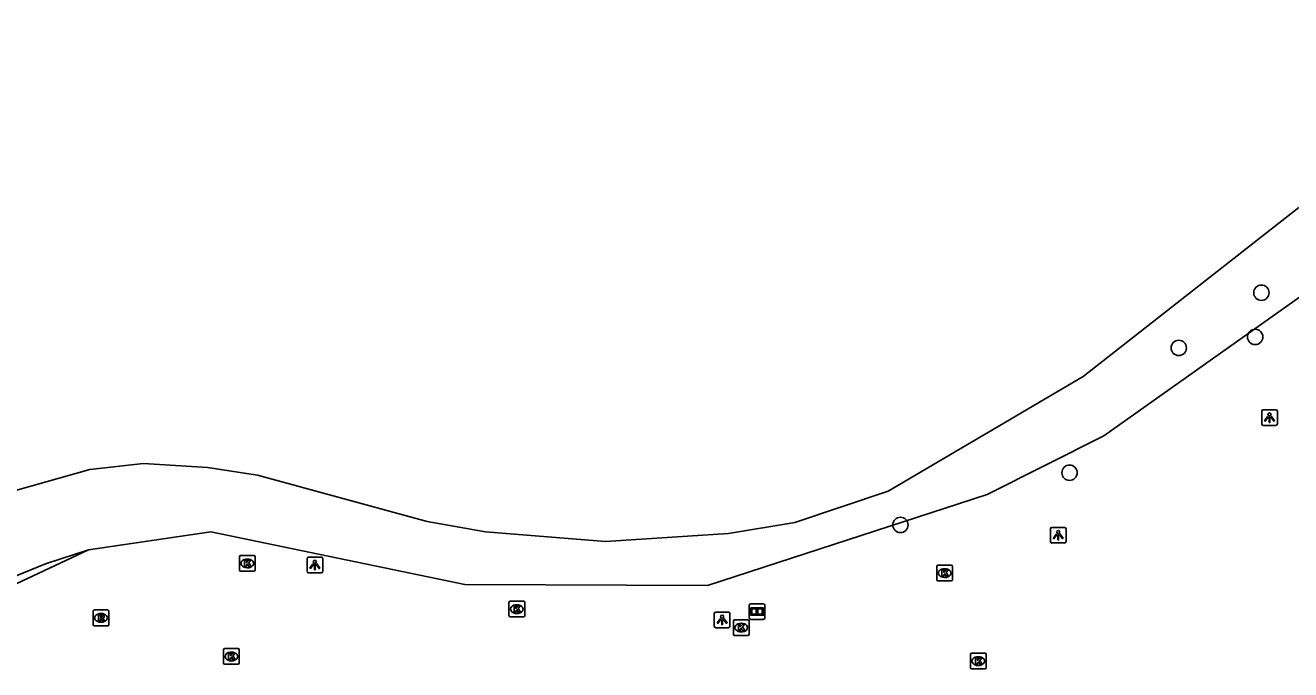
# Model space of a CAD drawing. Extents: x 161258 to 161838, y 380836 to 381727.
# Drawn here: x 161418.8 to 161499.5, y 381037.6 to 381078.7 of the extents above; entities that cross this region are included whole.
import ezdxf

# ---------------------------------------------------------------- set-up
doc = ezdxf.new("R2010")
doc.units = 0
for name, color, linetype in [('IMGEO_Boom', 7, 'Continuous'), ('IMGEO_Erf', 7, 'Continuous'), ('IMGEO_Groenvoorziening', 7, 'Continuous'), ('IMGEO_Informatiebord', 7, 'Continuous'), ('IMGEO_Kolk', 7, 'Continuous'), ('IMGEO_Lichtpunt', 7, 'Continuous'), ('IMGEO_Rioolput', 7, 'Continuous'), ('IMGEO_Waterloop', 7, 'Continuous')]:
    doc.layers.add(name, color=color, linetype=linetype)

msp = doc.modelspace()

# ---------------------------------------------------------------- linework, layer by layer
at = {"layer": 'IMGEO_Boom'}
for centre in [(161497.605, 381061.654), (161497.208, 381058.833), (161492.335, 381058.135), (161485.375, 381050.18), (161474.593, 381046.851)]:
    msp.add_circle(centre, 0.489, dxfattribs=at)
at = {"layer": 'IMGEO_Erf'}
msp.add_lwpolyline([(161422.818, 381045.269), (161430.633, 381046.408), (161446.809, 381043.062), (161462.284, 381042.991), (161480.122, 381048.79), (161487.567, 381052.529), (161503.451, 381063.795), (161518.689, 381078.697)], dxfattribs=at)
at = {"layer": 'IMGEO_Groenvoorziening'}
for points in [[(161422.818, 381045.269), (161406.893, 381037.78), (161396.153, 381029.208), (161391.02, 381027.971), (161367.555, 381016.475), (161362.886, 381016.414), (161357.937, 381013.329), (161352.1, 381010.549), (161349.705, 381008.993), (161347.106, 381009.1), (161344.208, 381008.103), (161335.769, 381004.687), (161330.775, 381002.665), (161321.771, 380997.427), (161317.855, 380994.634)], [(161318.387, 380997.226), (161320.036, 380998.025), (161331.058, 381003.35), (161340.212, 381008.429), (161348.295, 381013.75), (161358.563, 381014.878), (161360.497, 381018.049), (161360.861, 381018.209), (161366.642, 381019.684), (161372.867, 381022.923), (161374.943, 381023.439), (161381.233, 381026.758), (161389.821, 381031.682), (161398.76, 381037.314), (161413.617, 381041.747), (161420.083, 381044.375), (161422.818, 381045.269)]]:
    msp.add_lwpolyline(points, dxfattribs=at)
at = {"layer": 'IMGEO_Informatiebord'}
for p, q in [((161464.956, 381040.933), (161464.956, 381041.733)), ((161464.956, 381041.733), (161464.956, 381040.933)), ((161465.056, 381041.833), (161465.846, 381041.833)), ((161465.846, 381041.833), (161465.056, 381041.833)), ((161465.946, 381041.733), (161465.946, 381040.933)), ((161465.946, 381040.933), (161465.946, 381041.733)), ((161465.846, 381040.833), (161465.056, 381040.833)), ((161465.056, 381040.833), (161465.846, 381040.833))]:
    msp.add_line(p, q, dxfattribs=at)
for points in [[(161465.057, 381041.565), (161465.845, 381041.565), (161465.845, 381041.101), (161465.057, 381041.101), (161465.057, 381041.565)], [(161465.122, 381041.5), (161465.122, 381041.166), (161465.397, 381041.166), (161465.398, 381041.379), (161465.502, 381041.38), (161465.503, 381041.166), (161465.78, 381041.166), (161465.78, 381041.5), (161465.504, 381041.5), (161465.504, 381041.42), (161465.398, 381041.42), (161465.398, 381041.5), (161465.122, 381041.5)]]:
    msp.add_lwpolyline(points, dxfattribs=at)
for centre, start, end in [((161465.056, 381041.733), 90, 180), ((161465.056, 381041.733), 90, 180), ((161465.846, 381041.733), 0, 90), ((161465.846, 381041.733), 360, 90), ((161465.056, 381040.933), 180, 270), ((161465.056, 381040.933), 180, 270), ((161465.846, 381040.933), 270, 0), ((161465.846, 381040.933), 270, 0)]:
    msp.add_arc(centre, 0.1, start, end, dxfattribs=at)
at = {"layer": 'IMGEO_Kolk'}
for p, q in [((161432.45, 381043.973), (161432.45, 381044.825)), ((161432.525, 381044.899), (161433.377, 381044.899)), ((161432.938, 381044.679), (161432.963, 381044.679)), ((161433.451, 381044.825), (161433.451, 381043.973)), ((161433.377, 381043.899), (161432.525, 381043.899)), ((161432.961, 381044.119), (161432.936, 381044.119)), ((161476.909, 381043.356), (161476.909, 381044.208)), ((161476.984, 381044.282), (161477.836, 381044.282)), ((161477.397, 381044.062), (161477.422, 381044.062)), ((161477.91, 381044.208), (161477.91, 381043.356)), ((161477.836, 381043.282), (161476.984, 381043.282)), ((161477.42, 381043.502), (161477.395, 381043.502)), ((161449.634, 381041.06), (161449.634, 381041.912)), ((161449.709, 381041.986), (161450.561, 381041.986)), ((161450.635, 381041.912), (161450.635, 381041.06)), ((161450.145, 381041.206), (161450.12, 381041.206)), ((161450.122, 381041.766), (161450.147, 381041.766)), ((161450.561, 381040.986), (161449.709, 381040.986)), ((161463.939, 381039.884), (161463.939, 381040.736)), ((161464.014, 381040.81), (161464.866, 381040.81)), ((161464.427, 381040.59), (161464.452, 381040.59)), ((161464.94, 381040.736), (161464.94, 381039.884)), ((161464.866, 381039.81), (161464.014, 381039.81)), ((161464.45, 381040.03), (161464.425, 381040.03)), ((161431.44, 381038.043), (161431.44, 381038.895)), ((161431.515, 381038.969), (161432.367, 381038.969)), ((161431.928, 381038.749), (161431.953, 381038.749)), ((161432.441, 381038.895), (161432.441, 381038.043)), ((161432.367, 381037.969), (161431.515, 381037.969)), ((161431.951, 381038.189), (161431.926, 381038.189)), ((161479.059, 381037.747), (161479.059, 381038.599)), ((161479.134, 381038.673), (161479.986, 381038.673)), ((161479.57, 381037.893), (161479.545, 381037.893)), ((161479.547, 381038.453), (161479.572, 381038.453)), ((161480.06, 381038.599), (161480.06, 381037.747)), ((161479.986, 381037.673), (161479.134, 381037.673))]:
    msp.add_line(p, q, dxfattribs=at)
for points in [[(161432.45, 381043.973), (161432.45, 381044.825)], [(161432.525, 381044.899), (161433.377, 381044.899)], [(161432.771, 381044.599), (161432.894, 381044.599), (161432.894, 381044.448), (161433.024, 381044.599), (161433.188, 381044.599), (161433.042, 381044.448), (161433.195, 381044.199), (161433.043, 381044.199), (161432.958, 381044.363), (161432.894, 381044.296), (161432.894, 381044.199), (161432.771, 381044.199), (161432.771, 381044.599)], [(161433.451, 381044.825), (161433.451, 381043.973)], [(161433.377, 381043.899), (161432.525, 381043.899)], [(161476.909, 381043.356), (161476.909, 381044.208)], [(161476.984, 381044.282), (161477.836, 381044.282)], [(161477.23, 381043.982), (161477.353, 381043.982), (161477.353, 381043.831), (161477.483, 381043.982), (161477.647, 381043.982), (161477.501, 381043.831), (161477.654, 381043.582), (161477.502, 381043.582), (161477.417, 381043.746), (161477.353, 381043.679), (161477.353, 381043.582), (161477.23, 381043.582), (161477.23, 381043.982)], [(161477.91, 381044.208), (161477.91, 381043.356)], [(161477.836, 381043.282), (161476.984, 381043.282)], [(161449.634, 381041.06), (161449.634, 381041.912)], [(161449.709, 381041.986), (161450.561, 381041.986)], [(161450.635, 381041.912), (161450.635, 381041.06)], [(161449.955, 381041.686), (161450.078, 381041.686), (161450.078, 381041.535), (161450.208, 381041.686), (161450.372, 381041.686), (161450.226, 381041.535), (161450.379, 381041.286), (161450.227, 381041.286), (161450.142, 381041.45), (161450.078, 381041.383), (161450.078, 381041.286), (161449.955, 381041.286), (161449.955, 381041.686)], [(161450.561, 381040.986), (161449.709, 381040.986)], [(161463.939, 381039.884), (161463.939, 381040.736)], [(161464.014, 381040.81), (161464.866, 381040.81)], [(161464.26, 381040.51), (161464.383, 381040.51), (161464.383, 381040.359), (161464.513, 381040.51), (161464.677, 381040.51), (161464.531, 381040.359), (161464.684, 381040.11), (161464.532, 381040.11), (161464.447, 381040.274), (161464.383, 381040.207), (161464.383, 381040.11), (161464.26, 381040.11), (161464.26, 381040.51)], [(161464.94, 381040.736), (161464.94, 381039.884)], [(161464.866, 381039.81), (161464.014, 381039.81)], [(161431.44, 381038.043), (161431.44, 381038.895)], [(161431.515, 381038.969), (161432.367, 381038.969)], [(161432.441, 381038.895), (161432.441, 381038.043)], [(161432.367, 381037.969), (161431.515, 381037.969)], [(161431.761, 381038.669), (161431.884, 381038.669), (161431.884, 381038.518), (161432.014, 381038.669), (161432.178, 381038.669), (161432.032, 381038.518), (161432.185, 381038.269), (161432.033, 381038.269), (161431.948, 381038.433), (161431.884, 381038.366), (161431.884, 381038.269), (161431.761, 381038.269), (161431.761, 381038.669)], [(161479.059, 381037.747), (161479.059, 381038.599)], [(161479.134, 381038.673), (161479.986, 381038.673)], [(161479.38, 381038.373), (161479.503, 381038.373), (161479.503, 381038.222), (161479.633, 381038.373), (161479.797, 381038.373), (161479.651, 381038.222), (161479.804, 381037.973), (161479.652, 381037.973), (161479.567, 381038.137), (161479.503, 381038.07), (161479.503, 381037.973), (161479.38, 381037.973), (161479.38, 381038.373)], [(161480.06, 381038.599), (161480.06, 381037.747)], [(161479.986, 381037.673), (161479.134, 381037.673)]]:
    msp.add_lwpolyline(points, dxfattribs=at)
for centre, start, end in [((161432.527, 381044.823), 91.55205, 178.44795), ((161432.527, 381044.823), 91.55205, 178.44795), ((161433.375, 381044.823), 1.55205, 88.44795), ((161433.375, 381044.823), 1.55205, 88.44795), ((161432.527, 381043.975), 181.55205, 268.44795), ((161432.527, 381043.975), 181.55205, 268.44795), ((161433.375, 381043.975), 271.55205, 358.44795), ((161433.375, 381043.975), 271.55205, 358.44795), ((161476.986, 381044.206), 91.55205, 178.44795), ((161476.986, 381044.206), 91.55205, 178.44795), ((161477.834, 381044.206), 1.55205, 88.44795), ((161477.834, 381044.206), 1.55205, 88.44795), ((161476.986, 381043.358), 181.55205, 268.44795), ((161476.986, 381043.358), 181.55205, 268.44795), ((161477.834, 381043.358), 271.55205, 358.44795), ((161477.834, 381043.358), 271.55205, 358.44795), ((161449.711, 381041.91), 91.55205, 178.44795), ((161449.711, 381041.91), 91.55205, 178.44795), ((161450.559, 381041.91), 1.55205, 88.44795), ((161450.559, 381041.91), 1.55205, 88.44795), ((161449.711, 381041.062), 181.55205, 268.44795), ((161449.711, 381041.062), 181.55205, 268.44795), ((161450.559, 381041.062), 271.55205, 358.44795), ((161450.559, 381041.062), 271.55205, 358.44795), ((161464.016, 381040.734), 91.55205, 178.44795), ((161464.016, 381040.734), 91.55205, 178.44795), ((161464.864, 381040.734), 1.55205, 88.44795), ((161464.864, 381040.734), 1.55205, 88.44795), ((161464.016, 381039.886), 181.55205, 268.44795), ((161464.016, 381039.886), 181.55205, 268.44795), ((161464.864, 381039.886), 271.55205, 358.44795), ((161464.864, 381039.886), 271.55205, 358.44795), ((161431.517, 381038.893), 91.55205, 178.44795), ((161431.517, 381038.893), 91.55205, 178.44795), ((161432.365, 381038.893), 1.55205, 88.44795), ((161432.365, 381038.893), 1.55205, 88.44795), ((161431.517, 381038.045), 181.55205, 268.44795), ((161431.517, 381038.045), 181.55205, 268.44795), ((161432.365, 381038.045), 271.55205, 358.44795), ((161432.365, 381038.045), 271.55205, 358.44795), ((161479.136, 381038.597), 91.55205, 178.44795), ((161479.136, 381038.597), 91.55205, 178.44795), ((161479.984, 381038.597), 1.55205, 88.44795), ((161479.984, 381038.597), 1.55205, 88.44795), ((161479.136, 381037.749), 181.55205, 268.44795), ((161479.136, 381037.749), 181.55205, 268.44795), ((161479.984, 381037.749), 271.55205, 358.44795), ((161479.984, 381037.749), 271.55205, 358.44795)]:
    msp.add_arc(centre, 0.0765, start, end, dxfattribs=at)
for centre, major_axis, ratio, start_param, end_param in [((161432.937, 381044.399), (-0.387, 0.002), 0.722429, 4.712389, 7.853982), ((161432.962, 381044.399), (-0.39, 0.002), 0.717154, 1.570796, 4.712389), ((161477.396, 381043.782), (-0.387, 0.002), 0.722429, 4.712389, 7.853982), ((161477.421, 381043.782), (-0.39, 0.002), 0.717154, 1.570796, 4.712389), ((161450.121, 381041.486), (-0.387, 0.002), 0.722429, 4.712389, 7.853982), ((161450.146, 381041.486), (-0.39, 0.002), 0.717154, 1.570796, 4.712389), ((161464.426, 381040.31), (-0.387, 0.002), 0.722429, 4.712389, 7.853982), ((161464.451, 381040.31), (-0.39, 0.002), 0.717154, 1.570796, 4.712389), ((161431.927, 381038.469), (-0.387, 0.002), 0.722429, 4.712389, 7.853982), ((161431.952, 381038.469), (-0.39, 0.002), 0.717154, 1.570796, 4.712389), ((161479.546, 381038.173), (-0.387, 0.002), 0.722429, 4.712389, 7.853982), ((161479.571, 381038.173), (-0.39, 0.002), 0.717154, 1.570796, 4.712389)]:
    msp.add_ellipse(centre, major_axis=major_axis, ratio=ratio, start_param=start_param, end_param=end_param, dxfattribs=at)
at = {"layer": 'IMGEO_Lichtpunt'}
for p, q in [((161497.626, 381054.097), (161497.626, 381053.29)), ((161497.626, 381054.097), (161497.626, 381053.29)), ((161498.528, 381054.192), (161497.72, 381054.192)), ((161498.528, 381054.192), (161497.72, 381054.192)), ((161498.622, 381053.29), (161498.622, 381054.097)), ((161498.622, 381053.29), (161498.622, 381054.097)), ((161497.72, 381053.196), (161498.528, 381053.196)), ((161497.72, 381053.196), (161498.528, 381053.196)), ((161484.153, 381046.602), (161484.153, 381045.795)), ((161484.153, 381046.602), (161484.153, 381045.795)), ((161485.055, 381046.697), (161484.247, 381046.697)), ((161485.055, 381046.697), (161484.247, 381046.697)), ((161485.149, 381045.795), (161485.149, 381046.602)), ((161485.149, 381045.795), (161485.149, 381046.602)), ((161484.247, 381045.701), (161485.055, 381045.701)), ((161484.247, 381045.701), (161485.055, 381045.701)), ((161436.76, 381044.702), (161436.76, 381043.895)), ((161436.76, 381044.702), (161436.76, 381043.895)), ((161437.662, 381044.797), (161436.854, 381044.797)), ((161437.662, 381044.797), (161436.854, 381044.797)), ((161437.756, 381043.895), (161437.756, 381044.702)), ((161437.756, 381043.895), (161437.756, 381044.702)), ((161436.854, 381043.801), (161437.662, 381043.801)), ((161436.854, 381043.801), (161437.662, 381043.801)), ((161462.724, 381041.205), (161462.724, 381040.398)), ((161462.724, 381041.205), (161462.724, 381040.398)), ((161463.626, 381041.3), (161462.818, 381041.3)), ((161463.626, 381041.3), (161462.818, 381041.3)), ((161463.72, 381040.398), (161463.72, 381041.205)), ((161463.72, 381040.398), (161463.72, 381041.205)), ((161462.818, 381040.304), (161463.626, 381040.304)), ((161462.818, 381040.304), (161463.626, 381040.304))]:
    msp.add_line(p, q, dxfattribs=at)
for points in [[(161498, 381053.761), (161498.039, 381053.733), (161497.851, 381053.471), (161497.813, 381053.498), (161498, 381053.761)], [(161498.102, 381053.713), (161498.149, 381053.713), (161498.149, 381053.391), (161498.102, 381053.391), (161498.102, 381053.713)], [(161498.212, 381053.733), (161498.25, 381053.76), (161498.437, 381053.498), (161498.398, 381053.47), (161498.212, 381053.733)], [(161484.527, 381046.266), (161484.566, 381046.238), (161484.378, 381045.976), (161484.34, 381046.003), (161484.527, 381046.266)], [(161484.629, 381046.218), (161484.676, 381046.218), (161484.676, 381045.896), (161484.629, 381045.896), (161484.629, 381046.218)], [(161484.739, 381046.238), (161484.777, 381046.265), (161484.964, 381046.003), (161484.925, 381045.975), (161484.739, 381046.238)], [(161437.134, 381044.366), (161437.173, 381044.338), (161436.985, 381044.076), (161436.947, 381044.103), (161437.134, 381044.366)], [(161437.346, 381044.338), (161437.384, 381044.365), (161437.571, 381044.103), (161437.532, 381044.075), (161437.346, 381044.338)], [(161437.236, 381044.318), (161437.283, 381044.318), (161437.283, 381043.996), (161437.236, 381043.996), (161437.236, 381044.318)], [(161463.098, 381040.869), (161463.137, 381040.841), (161462.949, 381040.579), (161462.911, 381040.606), (161463.098, 381040.869)], [(161463.2, 381040.821), (161463.247, 381040.821), (161463.247, 381040.499), (161463.2, 381040.499), (161463.2, 381040.821)], [(161463.31, 381040.841), (161463.348, 381040.868), (161463.535, 381040.606), (161463.496, 381040.578), (161463.31, 381040.841)]]:
    msp.add_lwpolyline(points, dxfattribs=at)
for centre in [(161498.125, 381053.895), (161484.652, 381046.4), (161437.259, 381044.5), (161463.223, 381041.003)]:
    msp.add_circle(centre, 0.0994, dxfattribs=at)
for centre, start, end in [((161497.72, 381054.097), 90, 180), ((161497.72, 381054.097), 90, 180), ((161498.528, 381054.097), 0, 90), ((161498.528, 381054.097), 0, 90), ((161497.72, 381053.29), 180, 270), ((161497.72, 381053.29), 180, 270), ((161498.528, 381053.29), 270, 0), ((161498.528, 381053.29), 270, 360), ((161484.247, 381046.602), 90, 180), ((161484.247, 381046.602), 90, 180), ((161485.055, 381046.602), 0, 90), ((161485.055, 381046.602), 0, 90), ((161484.247, 381045.795), 180, 270), ((161484.247, 381045.795), 180, 270), ((161485.055, 381045.795), 270, 0), ((161485.055, 381045.795), 270, 360), ((161436.854, 381044.702), 90, 180), ((161436.854, 381044.702), 90, 180), ((161437.662, 381044.702), 0, 90), ((161437.662, 381044.702), 0, 90), ((161436.854, 381043.895), 180, 270), ((161436.854, 381043.895), 180, 270), ((161437.662, 381043.895), 270, 0), ((161437.662, 381043.895), 270, 360), ((161462.818, 381041.205), 90, 180), ((161462.818, 381041.205), 90, 180), ((161463.626, 381041.205), 0, 90), ((161463.626, 381041.205), 0, 90), ((161462.818, 381040.398), 180, 270), ((161462.818, 381040.398), 180, 270), ((161463.626, 381040.398), 270, 0), ((161463.626, 381040.398), 270, 360)]:
    msp.add_arc(centre, 0.0946, start, end, dxfattribs=at)
at = {"layer": 'IMGEO_Rioolput'}
for p, q in [((161423.126, 381040.505), (161423.126, 381041.357)), ((161423.201, 381041.431), (161424.053, 381041.431)), ((161423.614, 381041.211), (161423.639, 381041.211)), ((161424.127, 381041.357), (161424.127, 381040.505)), ((161424.053, 381040.431), (161423.201, 381040.431)), ((161423.637, 381040.651), (161423.612, 381040.651))]:
    msp.add_line(p, q, dxfattribs=at)
for points in [[(161423.126, 381040.505), (161423.126, 381041.357)], [(161423.201, 381041.431), (161424.053, 381041.431)], [(161423.715, 381041.129), (161423.463, 381041.131), (161423.463, 381040.731)], [(161424.127, 381041.357), (161424.127, 381040.505)], [(161424.053, 381040.431), (161423.201, 381040.431)], [(161423.463, 381040.731), (161423.587, 381040.731), (161423.587, 381040.893), (161423.598, 381040.893)], [(161423.641, 381041.05), (161423.587, 381041.05), (161423.587, 381040.969)], [(161423.587, 381040.969), (161423.639, 381040.969)], [(161423.645, 381040.864), (161423.716, 381040.731), (161423.856, 381040.731), (161423.791, 381040.857)]]:
    msp.add_lwpolyline(points, dxfattribs=at)
for centre, radius, start, end in [((161423.203, 381041.355), 0.0765, 91.55205, 178.44795), ((161423.203, 381041.355), 0.0765, 91.55205, 178.44795), ((161423.714, 381041.019), 0.109, 350.36119, 89.41601), ((161424.051, 381041.355), 0.0765, 1.55205, 88.44795), ((161424.051, 381041.355), 0.0765, 1.55205, 88.44795), ((161423.203, 381040.507), 0.0765, 181.55205, 268.44795), ((161423.203, 381040.507), 0.0765, 181.55205, 268.44795), ((161423.597, 381040.84), 0.0533, 26.02933, 88.69889), ((161423.623, 381041.158), 0.19, 274.7715, 282.96867), ((161423.647, 381040.954), 0.0964, 77.00612, 93.18647), ((161423.661, 381041.011), 0.0378, 276.66336, 79.67722), ((161423.712, 381041.019), 0.112, 277.58423, 350.98172), ((161423.696, 381040.804), 0.108, 29.51342, 73.79051), ((161424.051, 381040.507), 0.0765, 271.55205, 358.44795), ((161424.051, 381040.507), 0.0765, 271.55205, 358.44795)]:
    msp.add_arc(centre, radius, start, end, dxfattribs=at)
for centre, major_axis, ratio, start_param, end_param in [((161423.613, 381040.931), (-0.387, 0.002), 0.722429, 4.712389, 7.853982), ((161423.638, 381040.931), (-0.39, 0.002), 0.717154, 1.570796, 4.712389)]:
    msp.add_ellipse(centre, major_axis=major_axis, ratio=ratio, start_param=start_param, end_param=end_param, dxfattribs=at)
at = {"layer": 'IMGEO_Waterloop'}
msp.add_lwpolyline([(161418.177, 381049.05), (161422.901, 381050.388), (161426.331, 381050.762), (161430.41, 381050.518), (161433.604, 381050.03), (161444.422, 381047.07), (161448.135, 381046.42), (161455.789, 381045.8), (161463.624, 381046.314), (161467.863, 381047), (161473.814, 381049.005), (161486.236, 381056.304), (161500, 381067.089)], dxfattribs=at)

doc.saveas('drawing.dxf')
